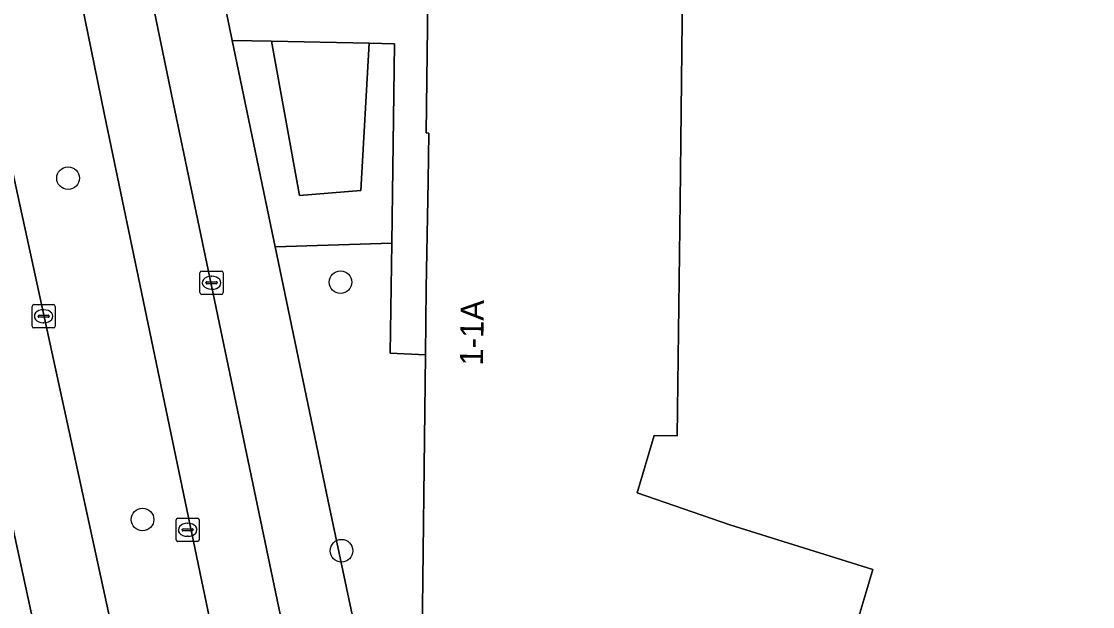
# Model space of a CAD drawing. Extents: x 163008 to 163854, y 382777 to 383982.
# Drawn here: x 163149.56 to 163195.74, y 383534.38 to 383559.58 of the extents above; entities that cross this region are included whole.
import ezdxf

# ---------------------------------------------------------------- set-up
doc = ezdxf.new("R2010")
doc.units = 0
for name, color, linetype in [('IMGEO_Berm_groen', 7, 'Continuous'), ('IMGEO_Boom', 7, 'Continuous'), ('IMGEO_Erf', 7, 'Continuous'), ('IMGEO_Fietspad_open', 7, 'Continuous'), ('IMGEO_Groenvoorziening', 7, 'Continuous'), ('IMGEO_Kolk', 7, 'Continuous'), ('IMGEO_Pand', 7, 'Continuous'), ('IMGEO_Pand_nummerreeks', 7, 'Continuous'), ('IMGEO_Rijbaan_regionaal_gesloten', 7, 'Continuous'), ('IMGEO_Rioolput', 7, 'Continuous'), ('IMGEO_Voetpad_open', 7, 'Continuous')]:
    doc.layers.add(name, color=color, linetype=linetype)

msp = doc.modelspace()

# ---------------------------------------------------------------- linework, layer by layer
at = {"layer": 'IMGEO_Berm_groen'}
for points in [[(163153.144, 383555.555), (163151.718, 383562.532), (163150.783, 383566.859)], [(163146.741, 383564.507), (163147.395, 383561.318), (163148.833, 383554.724), (163160.745, 383500), (163161.912, 383494.662), (163163.127, 383489.1), (163164.832, 383481.224)], [(163164.9, 383499.494), (163164.781, 383500), (163164.435, 383501.474), (163153.144, 383555.555)]]:
    msp.add_lwpolyline(points, dxfattribs=at)
at = {"layer": 'IMGEO_Boom'}
for centre in [(163151.575, 383552.829), (163163.318, 383548.349), (163154.786, 383538.13), (163163.362, 383536.785)]:
    msp.add_circle(centre, 0.489, dxfattribs=at)
at = {"layer": 'IMGEO_Erf'}
msp.add_lwpolyline([(163196.982, 383570.557), (163193.383, 383568.73), (163190.955, 383567.498), (163167.542, 383567.909), (163167.447, 383563.91), (163172.06, 383563.83), (163178.094, 383563.53), (163177.964, 383551.81), (163177.836, 383541.731), (163176.846, 383541.744), (163176.112, 383539.277), (163180.096, 383537.897), (163186.27, 383535.979), (163183.553, 383526.844)], dxfattribs=at)
at = {"layer": 'IMGEO_Fietspad_open'}
for points in [[(163167, 383504.056), (163156.1, 383556.086), (163154.646, 383563.186), (163153.731, 383567.509)], [(163150.783, 383566.859), (163151.718, 383562.532), (163153.144, 383555.555), (163164.435, 383501.474), (163164.781, 383500), (163164.9, 383499.494)]]:
    msp.add_lwpolyline(points, dxfattribs=at)
at = {"layer": 'IMGEO_Groenvoorziening'}
for points in [[(163165.65, 383558.618), (163164.552, 383558.641), (163164.191, 383552.292), (163161.545, 383552.079), (163160.346, 383558.729), (163158.648, 383558.764), (163160.506, 383549.867), (163165.531, 383550.023)], [(163164.552, 383558.641), (163160.346, 383558.729), (163161.545, 383552.079), (163164.191, 383552.292)], [(163165.531, 383550.023), (163160.506, 383549.867), (163162.849, 383538.651), (163164.091, 383532.745), (163165.707, 383532.263), (163166.827, 383531.929), (163166.983, 383545.227), (163165.465, 383545.287)]]:
    msp.add_lwpolyline(points, close=True, dxfattribs=at)
at = {"layer": 'IMGEO_Kolk'}
for p, q in [((163157.262, 383547.9), (163157.262, 383548.752)), ((163157.337, 383548.826), (163158.189, 383548.826)), ((163158.263, 383548.752), (163158.263, 383547.9)), ((163157.521, 383548.32), (163157.521, 383548.332)), ((163157.959, 383548.283), (163157.561, 383548.283)), ((163157.564, 383548.369), (163157.962, 383548.369)), ((163157.75, 383548.606), (163157.775, 383548.606)), ((163158.005, 383548.332), (163158.005, 383548.32)), ((163158.189, 383547.826), (163157.337, 383547.826)), ((163157.773, 383548.046), (163157.748, 383548.046)), ((163150.097, 383547.382), (163150.949, 383547.382)), ((163150.022, 383546.456), (163150.022, 383547.308)), ((163150.281, 383546.876), (163150.281, 383546.888)), ((163150.324, 383546.925), (163150.722, 383546.925)), ((163150.51, 383547.162), (163150.535, 383547.162)), ((163150.765, 383546.888), (163150.765, 383546.876)), ((163151.023, 383547.308), (163151.023, 383546.456)), ((163150.719, 383546.839), (163150.321, 383546.839)), ((163150.533, 383546.602), (163150.508, 383546.602)), ((163150.949, 383546.382), (163150.097, 383546.382))]:
    msp.add_line(p, q, dxfattribs=at)
for points in [[(163157.262, 383547.9), (163157.262, 383548.752)], [(163157.337, 383548.826), (163158.189, 383548.826)], [(163158.263, 383548.752), (163158.263, 383547.9)], [(163158.189, 383547.826), (163157.337, 383547.826)], [(163150.097, 383547.382), (163150.949, 383547.382)], [(163150.022, 383546.456), (163150.022, 383547.308)], [(163151.023, 383547.308), (163151.023, 383546.456)], [(163150.949, 383546.382), (163150.097, 383546.382)]]:
    msp.add_lwpolyline(points, dxfattribs=at)
for centre, radius, start, end in [((163157.339, 383548.75), 0.0765, 91.552, 178.448), ((163157.339, 383548.75), 0.0765, 91.552, 178.448), ((163158.187, 383548.75), 0.0765, 1.552, 88.448), ((163158.187, 383548.75), 0.0765, 1.552, 88.448), ((163157.561, 383548.329), 0.0403, 85.8775, 175.7526), ((163157.558, 383548.319), 0.0366, 178.938, 274.7102), ((163157.962, 383548.326), 0.043, 264.8664, 352.4533), ((163157.966, 383548.331), 0.0386, 1.7309, 96.639), ((163157.339, 383547.902), 0.0765, 181.552, 268.448), ((163157.339, 383547.902), 0.0765, 181.552, 268.448), ((163158.187, 383547.902), 0.0765, 271.552, 358.448), ((163158.187, 383547.902), 0.0765, 271.552, 358.448), ((163150.099, 383547.306), 0.0765, 91.552, 178.448), ((163150.099, 383547.306), 0.0765, 91.552, 178.448), ((163150.947, 383547.306), 0.0765, 1.552, 88.448), ((163150.947, 383547.306), 0.0765, 1.552, 88.448), ((163150.321, 383546.885), 0.0403, 85.8775, 175.7526), ((163150.318, 383546.875), 0.0366, 178.938, 274.7102), ((163150.722, 383546.882), 0.043, 264.8664, 352.4533), ((163150.726, 383546.887), 0.0386, 1.7309, 96.639), ((163150.099, 383546.458), 0.0765, 181.552, 268.448), ((163150.099, 383546.458), 0.0765, 181.552, 268.448), ((163150.947, 383546.458), 0.0765, 271.552, 358.448), ((163150.947, 383546.458), 0.0765, 271.552, 358.448)]:
    msp.add_arc(centre, radius, start, end, dxfattribs=at)
for centre, major_axis, ratio, start_param, end_param in [((163157.749, 383548.326), (-0.387, 0.002), 0.722429, 4.712389, 7.853982), ((163157.774, 383548.326), (-0.39, 0.002), 0.717154, 1.570796, 4.712389), ((163150.509, 383546.882), (-0.387, 0.002), 0.722429, 4.712389, 7.853982), ((163150.534, 383546.882), (-0.39, 0.002), 0.717154, 1.570796, 4.712389)]:
    msp.add_ellipse(centre, major_axis=major_axis, ratio=ratio, start_param=start_param, end_param=end_param, dxfattribs=at)
at = {"layer": 'IMGEO_Pand'}
msp.add_lwpolyline([(163177.964, 383551.81), (163178.094, 383563.53), (163172.06, 383563.83), (163167.447, 383563.91), (163167.13, 383563.915), (163167.015, 383554.777), (163167.132, 383554.773), (163167.096, 383552.693), (163167.016, 383548.086), (163166.983, 383545.227), (163166.827, 383531.929), (163166.825, 383531.754), (163167.285, 383531.627), (163167.964, 383531.44), (163168.108, 383531.398), (163183.553, 383526.844), (163186.27, 383535.979), (163180.096, 383537.897), (163176.112, 383539.277), (163176.846, 383541.744), (163177.836, 383541.731)], close=True, dxfattribs=at)
at = {"layer": 'IMGEO_Rijbaan_regionaal_gesloten'}
for points in [[(163142.227, 383574.456), (163142.523, 383568.525), (163157.395, 383499.872), (163163.262, 383472.944), (163164.976, 383467.058), (163163.933, 383472.832), (163163.758, 383474.224), (163163.334, 383481.961), (163162.94, 383489.06), (163163.127, 383489.1), (163161.912, 383494.662), (163160.745, 383500), (163148.833, 383554.724)], [(163167.525, 383454.201), (163165.174, 383467.027), (163164.976, 383467.058), (163163.262, 383472.944), (163157.395, 383499.872), (163142.523, 383568.525), (163142.227, 383574.456)]]:
    msp.add_lwpolyline(points, dxfattribs=at)
at = {"layer": 'IMGEO_Rioolput'}
for p, q in [((163156.23, 383537.261), (163156.23, 383538.113)), ((163156.305, 383538.187), (163157.157, 383538.187)), ((163157.231, 383538.113), (163157.231, 383537.261)), ((163156.489, 383537.681), (163156.489, 383537.693)), ((163156.927, 383537.644), (163156.529, 383537.644)), ((163156.532, 383537.73), (163156.93, 383537.73)), ((163156.718, 383537.967), (163156.743, 383537.967)), ((163156.973, 383537.693), (163156.973, 383537.681)), ((163157.157, 383537.187), (163156.305, 383537.187)), ((163156.741, 383537.407), (163156.716, 383537.407))]:
    msp.add_line(p, q, dxfattribs=at)
for points in [[(163156.23, 383537.261), (163156.23, 383538.113)], [(163156.305, 383538.187), (163157.157, 383538.187)], [(163157.231, 383538.113), (163157.231, 383537.261)], [(163157.157, 383537.187), (163156.305, 383537.187)]]:
    msp.add_lwpolyline(points, dxfattribs=at)
for centre, radius, start, end in [((163156.307, 383538.111), 0.0765, 91.552, 178.448), ((163156.307, 383538.111), 0.0765, 91.552, 178.448), ((163157.155, 383538.111), 0.0765, 1.552, 88.448), ((163157.155, 383538.111), 0.0765, 1.552, 88.448), ((163156.529, 383537.69), 0.0403, 85.8775, 175.7526), ((163156.526, 383537.68), 0.0366, 178.938, 274.7102), ((163156.93, 383537.687), 0.043, 264.8664, 352.4533), ((163156.934, 383537.692), 0.0386, 1.7309, 96.639), ((163156.307, 383537.263), 0.0765, 181.552, 268.448), ((163156.307, 383537.263), 0.0765, 181.552, 268.448), ((163157.155, 383537.263), 0.0765, 271.552, 358.448), ((163157.155, 383537.263), 0.0765, 271.552, 358.448)]:
    msp.add_arc(centre, radius, start, end, dxfattribs=at)
for centre, major_axis, ratio, start_param, end_param in [((163156.717, 383537.687), (-0.387, 0.002), 0.722429, 4.712389, 7.853982), ((163156.742, 383537.687), (-0.39, 0.002), 0.717154, 1.570796, 4.712389)]:
    msp.add_ellipse(centre, major_axis=major_axis, ratio=ratio, start_param=start_param, end_param=end_param, dxfattribs=at)
at = {"layer": 'IMGEO_Voetpad_open'}
msp.add_lwpolyline([(163167.13, 383563.915), (163167.447, 383563.91), (163167.542, 383567.909), (163167.453, 383577.375), (163165.855, 383576.564), (163165.613, 383560.278), (163164.748, 383560.288), (163160.028, 383560.345), (163158.314, 383560.365), (163158.648, 383558.764), (163160.346, 383558.729), (163164.552, 383558.641), (163165.65, 383558.618), (163165.531, 383550.023), (163165.465, 383545.287), (163166.983, 383545.227), (163167.016, 383548.086), (163167.096, 383552.693), (163167.132, 383554.773), (163167.015, 383554.777)], close=True, dxfattribs=at)
for points in [[(163162.849, 383538.651), (163160.506, 383549.867), (163158.648, 383558.764), (163158.314, 383560.365), (163156.467, 383569.212), (163155.766, 383573.36), (163154.173, 383570.796)], [(163153.731, 383567.509), (163154.646, 383563.186), (163156.1, 383556.086), (163167, 383504.056)], [(163169.626, 383502.351), (163170.281, 383502.491), (163169.792, 383505.632), (163168.838, 383510.171), (163164.091, 383532.745), (163162.849, 383538.651)]]:
    msp.add_lwpolyline(points, dxfattribs=at)

# ---------------------------------------------------------------- texts
at = {"layer": 'IMGEO_Pand_nummerreeks'}
msp.add_text('1-1A', height=1, rotation=89.0033, dxfattribs=at).set_placement((163169.458, 383544.755))

doc.saveas('drawing.dxf')
